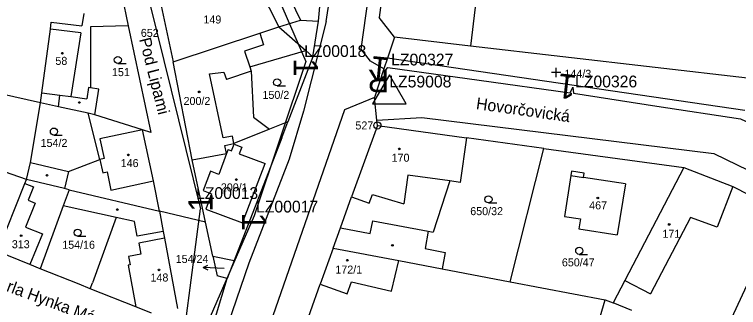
# Model space of a CAD drawing. Extents: x -738131 to -734179, y -1033447 to -1030078.
# Drawn here: x -736144.6 to -735990.9, y -1032329.9 to -1032267.7 of the extents above; entities that cross this region are included whole.
import ezdxf

# ---------------------------------------------------------------- set-up
doc = ezdxf.new("R2010")
doc.units = 0
for name, color, linetype in [('ftf_2010', 7, 'Continuous'), ('ftf_2050', 7, 'Continuous'), ('ftf_2240', 7, 'Continuous'), ('ftf_3010', 7, 'Continuous'), ('ftf_3010_ftf_3010_gtda_3015_gtda_3015_1', 7, 'Continuous'), ('ftf_3270', 7, 'Continuous'), ('ftf_3270_ftf_3270_gtda_3275_gtda_3275_1', 7, 'Continuous'), ('ftf_nu', 7, 'Continuous'), ('Vrstva 1', 7, 'Continuous'), ('Vrstva 2', 7, 'Continuous'), ('Vrstva 3', 7, 'Continuous'), ('Vrstva 4', 7, 'Continuous'), ('Vrstva 5', 7, 'Continuous'), ('Vrstva 7', 7, 'Continuous'), ('Vrstva 8', 7, 'Continuous')]:
    doc.layers.add(name, color=color, linetype=linetype)

msp = doc.modelspace()

# ---------------------------------------------------------------- linework, layer by layer
at = {"layer": 'ftf_2010'}
for points in [[(-736065.77, -1032279.38), (-736065.33, -1032278.91), (-736045.97, -1032281.62), (-736026.61, -1032284.33), (-736026.07, -1032283.1)], [(-736026.07, -1032283.1), (-736025.93, -1032284.39), (-736008.19, -1032287.1), (-735990.46, -1032289.82), (-735986.98, -1032291.47)]]:
    msp.add_lwpolyline(points, dxfattribs=at)
at = {"layer": 'ftf_2050'}
for points in [[(-736095.33, -1032239.95), (-736093.27, -1032253.41), (-736082.77, -1032277.61)], [(-736117.59, -1032258.43), (-736105.13, -1032308.95)], [(-736082.77, -1032277.61), (-736093.72, -1032310.39)], [(-736110.31, -1032348.41), (-736105.13, -1032308.95)], [(-736093.72, -1032310.39), (-736110.31, -1032348.41)]]:
    msp.add_lwpolyline(points, dxfattribs=at)
at = {"layer": 'ftf_2240'}
msp.add_lwpolyline([(-736068.57, -1032286.64), (-736061.44, -1032286.64), (-736065.01, -1032280.47)], close=True, dxfattribs=at)
at = {"layer": 'Vrstva 1'}
for points in [[(-736038.46, -1032196.26), (-736047.79, -1032274.37)], [(-736059.17, -1032208.57), (-736067.16, -1032268.3)], [(-736078.41, -1032269.16), (-736073.98, -1032240.24)], [(-736071.04, -1032274.99), (-736066.8, -1032245.12)], [(-736114.12, -1032262.77), (-736110.95, -1032277.74)], [(-736092.59, -1032262.11), (-736088.48, -1032270.29)], [(-736087.06, -1032262.23), (-736083.88, -1032268.86)], [(-736080.1, -1032269.07), (-736079.52, -1032262.7)], [(-736121.87, -1032263.48), (-736120.47, -1032270.07)], [(-736129.94, -1032267.47), (-736130.34, -1032270.1)], [(-736088.48, -1032270.29), (-736083.88, -1032268.86)], [(-736083.88, -1032268.86), (-736080.1, -1032269.07)], [(-736063.93, -1032272.51), (-736067.16, -1032268.3)], [(-736137.02, -1032270.79), (-736136.82, -1032269.28)], [(-736136.82, -1032269.28), (-736130.34, -1032270.1)], [(-736120.47, -1032270.07), (-736128.52, -1032270.3)], [(-736128.52, -1032270.3), (-736128.52, -1032283.25)], [(-736120.47, -1032270.07), (-736115.65, -1032292.7)], [(-736092.55, -1032271.64), (-736088.48, -1032270.29)], [(-736078.41, -1032269.16), (-736083.25, -1032288.17)], [(-736081.26, -1032276.67), (-736080.1, -1032269.07)], [(-736138.85, -1032284.32), (-736137.02, -1032270.79)], [(-736110.95, -1032277.74), (-736092.55, -1032271.64)], [(-736063.93, -1032272.51), (-736065.4, -1032276.92)], [(-736047.79, -1032274.37), (-736063.93, -1032272.51)], [(-736069.03, -1032277.6), (-736071.04, -1032274.99)], [(-735988.94, -1032281.17), (-736047.79, -1032274.37)], [(-736094.68, -1032278.75), (-736082.76, -1032275.34)], [(-736081.26, -1032276.67), (-736086.57, -1032290.43)], [(-736082.76, -1032275.34), (-736081.26, -1032276.67)], [(-736106.89, -1032298.56), (-736110.95, -1032277.74)], [(-736066.16, -1032279.2), (-736069.03, -1032277.6)], [(-736065.4, -1032276.92), (-736066.16, -1032279.2)], [(-735989.5, -1032288.07), (-736065.4, -1032276.92)], [(-736094.68, -1032278.75), (-736094.36, -1032279.67)], [(-736094.36, -1032279.67), (-736093.9, -1032289.45)], [(-736066.16, -1032279.2), (-736068.2, -1032285.28)], [(-736139.13, -1032286.4), (-736150.5, -1032283.89)], [(-736139.13, -1032286.4), (-736138.85, -1032284.32)], [(-736126.75, -1032283.51), (-736128.52, -1032283.25)], [(-736127.56, -1032288.95), (-736126.75, -1032283.51)], [(-736068.2, -1032285.28), (-736074.55, -1032287.92)], [(-736067.67, -1032290.13), (-736068.2, -1032285.28)], [(-736141.25, -1032299.11), (-736139.13, -1032286.4)], [(-736135.28, -1032287.25), (-736139.13, -1032286.4)], [(-736128.97, -1032288.64), (-736135.28, -1032287.25)], [(-736127.56, -1032288.95), (-736128.97, -1032288.64)], [(-736126.48, -1032298.43), (-736128.97, -1032288.64)], [(-736117.42, -1032292.14), (-736127.56, -1032288.95)], [(-736074.55, -1032287.92), (-736095.36, -1032347.72)], [(-736083.25, -1032288.17), (-736086.32, -1032298.42)], [(-736093.9, -1032289.45), (-736090.45, -1032291.99)], [(-736086.57, -1032290.43), (-736090.45, -1032291.99)], [(-736087.86, -1032293.89), (-736086.57, -1032290.43)], [(-736067.67, -1032290.13), (-736058.1, -1032289.56)], [(-736067.55, -1032291.23), (-736067.67, -1032290.13)], [(-736058.1, -1032289.56), (-735996.11, -1032297.21)], [(-736090.45, -1032291.99), (-736098.03, -1032295.04)], [(-736067.55, -1032291.23), (-736073.05, -1032306.37)], [(-736067.55, -1032291.23), (-736048.63, -1032293.86)], [(-736115.65, -1032292.7), (-736117.42, -1032292.14)], [(-736115.08, -1032302.98), (-736117.42, -1032292.14)], [(-736099.98, -1032295.45), (-736098.03, -1032295.04)], [(-736087.86, -1032293.89), (-736097.99, -1032319.89)], [(-736048.63, -1032293.86), (-736049.95, -1032303.32)], [(-736032.24, -1032296.09), (-736048.63, -1032293.86)], [(-736099.61, -1032297.21), (-736099.98, -1032295.45)], [(-736039.36, -1032324.42), (-736032.24, -1032296.09)], [(-736032.24, -1032296.09), (-736002.47, -1032300.13)], [(-736142.11, -1032302.73), (-736155.75, -1032297.96)], [(-736106.89, -1032298.56), (-736099.61, -1032297.21)], [(-735996.11, -1032297.21), (-735964.48, -1032312.56)], [(-736142.11, -1032302.73), (-736141.25, -1032299.11)], [(-736141.25, -1032299.11), (-736133.14, -1032301.03)], [(-736133.14, -1032301.03), (-736126.48, -1032298.43)], [(-736104.04, -1032311.76), (-736106.89, -1032298.56)], [(-736086.32, -1032298.42), (-736094.9, -1032320.5)], [(-736026.31, -1032300.95), (-736026.45, -1032301.84)], [(-736023.62, -1032301.37), (-736026.31, -1032300.95)], [(-736002.47, -1032300.13), (-736015, -1032324.13)], [(-736002.47, -1032300.13), (-735992.05, -1032304.17)], [(-736142.43, -1032303.52), (-736142.11, -1032302.73)], [(-736134, -1032304.65), (-736142.11, -1032302.73)], [(-736026.45, -1032301.84), (-736027.79, -1032310.53)], [(-736023.76, -1032302.26), (-736023.62, -1032301.37)], [(-736014.87, -1032303.64), (-736023.76, -1032302.26)], [(-736148.27, -1032318.03), (-736142.43, -1032303.52)], [(-736113.87, -1032309.43), (-736115.08, -1032302.98)], [(-736052.19, -1032303.01), (-736055.73, -1032313.89)], [(-736049.95, -1032303.32), (-736052.19, -1032303.01)], [(-736014.87, -1032303.64), (-736016.63, -1032314.44)], [(-735992.05, -1032304.17), (-735981.79, -1032309.43)], [(-736133.04, -1032304.88), (-736134.29, -1032308.29)], [(-736133.04, -1032304.88), (-736134, -1032304.65)], [(-736133.04, -1032304.88), (-736113.87, -1032309.43)], [(-736075.4, -1032312.95), (-736073.05, -1032306.37)], [(-736134.29, -1032308.29), (-736139.18, -1032321.66)], [(-736123.07, -1032310.77), (-736134.29, -1032308.29)], [(-736104.04, -1032311.76), (-736113.87, -1032309.43)], [(-736113.87, -1032309.43), (-736113.06, -1032313.73)], [(-736027.79, -1032310.53), (-736024.45, -1032311.05)], [(-735981.79, -1032309.43), (-735995.14, -1032338.11)], [(-736123.07, -1032310.77), (-736128.1, -1032324.63)], [(-736102.48, -1032319.01), (-736104.04, -1032311.76)], [(-736024.45, -1032311.05), (-736024.78, -1032313.18)], [(-736076.94, -1032317.28), (-736075.4, -1032312.95)], [(-736024.78, -1032313.18), (-736016.63, -1032314.44)], [(-736113.06, -1032313.73), (-736112.79, -1032315.2)], [(-736056.75, -1032313.7), (-736057.44, -1032317.38)], [(-736056.75, -1032313.7), (-736055.73, -1032313.89)], [(-736112.79, -1032315.2), (-736110.05, -1032330.11)], [(-736141.36, -1032320.79), (-736148.27, -1032318.03)], [(-736076.94, -1032317.28), (-736079.73, -1032324.94)], [(-736076.94, -1032317.28), (-736063.04, -1032319.92)], [(-736057.44, -1032317.38), (-736053.17, -1032318.19)], [(-736053.17, -1032318.19), (-736053.83, -1032321.67)], [(-736102.48, -1032319.01), (-736101.58, -1032323.19)], [(-736102.48, -1032319.01), (-736097.99, -1032319.89)], [(-736139.18, -1032321.66), (-736141.36, -1032320.79)], [(-736094.9, -1032320.5), (-736103.73, -1032346.3)], [(-736097.99, -1032319.89), (-736099.48, -1032323.71)], [(-736063.04, -1032319.92), (-736053.83, -1032321.67)], [(-736130.89, -1032324.97), (-736139.18, -1032321.66)], [(-736053.83, -1032321.67), (-736039.36, -1032324.42)], [(-736106.06, -1032345.56), (-736099.48, -1032323.71)], [(-736099.48, -1032323.71), (-736101.58, -1032323.19)], [(-736015, -1032324.13), (-736017.51, -1032328.93)], [(-736128.56, -1032325.9), (-736130.89, -1032324.97)], [(-736128.56, -1032325.9), (-736128.1, -1032324.63)], [(-736118.89, -1032329.75), (-736128.56, -1032325.9)], [(-736083.81, -1032336.57), (-736079.73, -1032324.94)], [(-736039.36, -1032324.42), (-736019.17, -1032328.25)], [(-736022.28, -1032338.91), (-736019.17, -1032328.25)], [(-736019.17, -1032328.25), (-736017.51, -1032328.93)], [(-736013.53, -1032330.52), (-736017.51, -1032328.93)], [(-736115.55, -1032331.09), (-736118.89, -1032329.75)]]:
    msp.add_lwpolyline(points, dxfattribs=at)
at = {"layer": 'Vrstva 3'}
for p, q in [((-736122.69, -1032278.06), (-736120.94, -1032278.06)), ((-736029.58, -1032280.98), (-736029.58, -1032278.98)), ((-736028.58, -1032279.98), (-736030.58, -1032279.98)), ((-736088.85, -1032282.83), (-736087.1, -1032282.83)), ((-736136.27, -1032293.27), (-736134.52, -1032293.27)), ((-736043.97, -1032307.67), (-736042.22, -1032307.67)), ((-736131.23, -1032314.75), (-736129.48, -1032314.75)), ((-736024.7, -1032318.6), (-736022.95, -1032318.6))]:
    msp.add_line(p, q, dxfattribs=at)
for centre in [(-736122.69, -1032277.31), (-736088.85, -1032282.08), (-736136.27, -1032292.52), (-736043.97, -1032306.92), (-736131.23, -1032314), (-736024.7, -1032317.85)]:
    msp.add_circle(centre, 0.75, dxfattribs=at)
at = {"layer": 'Vrstva 4'}
for points in [[(-736088.48, -1032270.29), (-736082.76, -1032275.34)], [(-736130.57, -1032271.59), (-736137.02, -1032270.79)], [(-736130.57, -1032271.59), (-736132.64, -1032285.09)], [(-736092.55, -1032271.64), (-736091.74, -1032274.08)], [(-736091.74, -1032274.08), (-736095.81, -1032275.43)], [(-736095.81, -1032275.43), (-736094.68, -1032278.75)], [(-736094.36, -1032279.67), (-736099.61, -1032281.46)], [(-736103.19, -1032280.24), (-736100.15, -1032279.9)], [(-736100.31, -1032293.88), (-736103.19, -1032280.24)], [(-736100.15, -1032279.9), (-736099.61, -1032281.46)], [(-736138.85, -1032284.32), (-736134.98, -1032284.8)], [(-736128.93, -1032283.19), (-736129.28, -1032285.54)], [(-736128.52, -1032283.25), (-736128.93, -1032283.19)], [(-736135.28, -1032287.25), (-736134.98, -1032284.8)], [(-736134.98, -1032284.8), (-736132.64, -1032285.09)], [(-736132.64, -1032285.09), (-736129.28, -1032285.54)], [(-736117.42, -1032292.14), (-736126.49, -1032294.1)], [(-736098.36, -1032293.47), (-736100.31, -1032293.88)], [(-736098.03, -1032295.04), (-736098.36, -1032293.47)], [(-736126.49, -1032294.1), (-736125.59, -1032298.24)], [(-736099.29, -1032296.35), (-736099.61, -1032297.21)], [(-736099.29, -1032296.35), (-736098.53, -1032296.64)], [(-736098.53, -1032296.64), (-736097.98, -1032295.21)], [(-736097.98, -1032295.21), (-736096.36, -1032295.82)], [(-736096.36, -1032295.82), (-736096.9, -1032297.25)], [(-736125.59, -1032298.24), (-736126.48, -1032298.43)], [(-736099.61, -1032297.21), (-736101.24, -1032301.61)], [(-736096.9, -1032297.25), (-736091.42, -1032299.33)], [(-736126.48, -1032298.43), (-736125.86, -1032301.29)], [(-736096.19, -1032311.93), (-736091.42, -1032299.33)], [(-736133.14, -1032301.03), (-736134, -1032304.65)], [(-736125.86, -1032301.29), (-736124.98, -1032301.09)], [(-736124.98, -1032301.09), (-736124.15, -1032304.94)], [(-736103.01, -1032300.96), (-736104.54, -1032305.07)], [(-736101.24, -1032301.61), (-736103.01, -1032300.96)], [(-736061.09, -1032301.77), (-736061.94, -1032307.88)], [(-736052.19, -1032303.01), (-736061.09, -1032301.77)], [(-736026.45, -1032301.84), (-736023.76, -1032302.26)], [(-736142.43, -1032303.52), (-736140.58, -1032304.27)], [(-736140.58, -1032304.27), (-736141.74, -1032307.13)], [(-736124.15, -1032304.94), (-736115.08, -1032302.98)], [(-735992.05, -1032304.17), (-735995.37, -1032312.85)], [(-736104.54, -1032305.07), (-736102.77, -1032305.73)], [(-736102.77, -1032305.73), (-736103.97, -1032308.98)], [(-736069.31, -1032307.73), (-736068.63, -1032305.86)], [(-736068.63, -1032305.86), (-736061.94, -1032307.88)], [(-736141.74, -1032307.13), (-736140.26, -1032307.73)], [(-736073.05, -1032306.37), (-736069.31, -1032307.73)], [(-736140.26, -1032307.73), (-736142.32, -1032312.81)], [(-736103.97, -1032308.98), (-736096.19, -1032311.93)], [(-736119.17, -1032311.64), (-736123.07, -1032310.77)], [(-736118.55, -1032314.74), (-736119.17, -1032311.64)], [(-736069.08, -1032314.15), (-736068.56, -1032311.46)], [(-736068.56, -1032311.46), (-736056.75, -1032313.7)], [(-736001.05, -1032310.77), (-736009.58, -1032326.96)], [(-735995.37, -1032312.85), (-736001.05, -1032310.77)], [(-736142.32, -1032312.81), (-736138.72, -1032314.28)], [(-736075.4, -1032312.95), (-736069.08, -1032314.15)], [(-736138.72, -1032314.28), (-736141.36, -1032320.79)], [(-736113.06, -1032313.73), (-736118.55, -1032314.74)], [(-736112.79, -1032315.2), (-736118.26, -1032316.2)], [(-736118.26, -1032316.2), (-736117.83, -1032318.57)], [(-736117.83, -1032318.57), (-736120.4, -1032319.04)], [(-736120.4, -1032319.04), (-736120.07, -1032320.85)], [(-736120.07, -1032320.85), (-736120.49, -1032320.93)], [(-736120.49, -1032320.93), (-736118.89, -1032329.75)], [(-736064.6, -1032326.45), (-736063.04, -1032319.92)], [(-736015, -1032324.13), (-736009.58, -1032326.96)], [(-736079.73, -1032324.94), (-736073.97, -1032327)], [(-736073.97, -1032327), (-736073.06, -1032324.44)], [(-736073.06, -1032324.44), (-736064.6, -1032326.45)]]:
    msp.add_lwpolyline(points, dxfattribs=at)
at = {"layer": 'Vrstva 5'}
for centre in [(-736134.47, -1032275.88), (-736105.4, -1032284.09), (-736130.85, -1032286.35), (-736062.91, -1032296.2), (-736120.45, -1032297.47), (-736137.73, -1032301.81), (-736097.51, -1032302.71), (-736020.75, -1032306.63), (-736122.81, -1032309.09), (-736005.58, -1032312.25), (-736143.22, -1032314.62), (-736064.36, -1032316.69), (-736073.95, -1032319.84), (-736113.93, -1032321.9)]:
    msp.add_circle(centre, 0.175, dxfattribs=at)
at = {"layer": 'Vrstva 7'}
for p, q in [((-736104.57, -1032321.38), (-736103.55, -1032320.92)), ((-736101.57, -1032321.51), (-736104.57, -1032321.38)), ((-736104.57, -1032321.38), (-736103.59, -1032321.92))]:
    msp.add_line(p, q, dxfattribs=at)
msp.add_lwpolyline([(-736100.1, -1032321.58), (-736101.57, -1032321.51)], dxfattribs=at)
at = {"layer": 'Vrstva 8'}
for radius in [0.75, 0.03]:
    msp.add_circle((-736067.55, -1032291.23), radius, dxfattribs=at)

# ---------------------------------------------------------------- texts
at = {"layer": 'ftf_3010'}
for rotation, p in [(174.0995, (-736064.86, -1032276.86)), (270, (-736085.37, -1032276.97)), (173.5145, (-736025.13, -1032280.59)), (90, (-736102.53, -1032309.6)), (270, (-736096.32, -1032309.75))]:
    msp.add_text('1', height=5.2, rotation=rotation, dxfattribs=at).set_placement(p)
at = {"layer": 'ftf_3010_ftf_3010_gtda_3015_gtda_3015_1'}
for s, p in [('LZ00018', (-736083.13, -1032276.68)), ('LZ00013', (-736106.08, -1032306.84)), ('LZ00017', (-736093.34, -1032309.71))]:
    msp.add_text(s, height=2.5, rotation=0, dxfattribs=at).set_placement(p)
for s, p in [('LZ00327', (-736064.64, -1032278.48)), ('LZ00326', (-736025.58, -1032283.14))]:
    msp.add_text(s, height=2.5, dxfattribs=at).set_placement(p)
at = {"layer": 'ftf_3270'}
msp.add_text('R', height=4.8, rotation=180, dxfattribs=at).set_placement((-736065.07, -1032279.38))
at = {"layer": 'ftf_3270_ftf_3270_gtda_3275_gtda_3275_1'}
msp.add_text('LZ59008', height=2.5, dxfattribs=at).set_placement((-736065.04, -1032283.15))
at = {"layer": 'ftf_nu'}
for s, rotation, p in [('Pod Lipami', 284.1727, (-736118.16, -1032272.91)), ('Hovorčovická', 351.9516, (-736046.71, -1032287.73)), ('Karla Hynka Máchy', 339.529, (-736150.34, -1032324.93))]:
    msp.add_text(s, height=2.5, rotation=rotation, dxfattribs=at).set_placement(p)
at = {"layer": 'Vrstva 2'}
for s, height, p in [('149', 1.7, (-736104.51, -1032269.57)), ('652', 1.7, (-736117.8, -1032272.42)), ('58', 1.7, (-736135.95, -1032278.36)), ('151', 1.7, (-736123.93, -1032280.75)), ('144/3', 1.7, (-736027.83, -1032281.1)), ('150/2', 1.7, (-736091.97, -1032285.59)), ('200/2', 1.7, (-736108.73, -1032286.88)), ('154/2', 1.7, (-736139.09, -1032295.79)), ('170', 1.7, (-736064.54, -1032298.93)), ('146', 1.7, (-736122.08, -1032300.07)), ('200/1', 1.7, (-736100.81, -1032305.23)), ('467', 1.7, (-736022.58, -1032309.05)), ('650/32', 1.7, (-736047.84, -1032310.28)), ('171', 1.7, (-736007.03, -1032315.09)), ('313', 1.7, (-736145.2, -1032317.3)), ('154/16', 1.7, (-736134.5, -1032317.42)), ('650/47', 1.7, (-736028.38, -1032321.15)), ('172/1', 1.7, (-736076.49, -1032322.69)), ('148', 1.7, (-736115.75, -1032324.37)), ('154/24', 0.1, (-736100.3, -1032321.58))]:
    msp.add_text(s, height=height, dxfattribs=at).set_placement(p)
at = {"layer": 'Vrstva 7'}
msp.add_text('154/24', height=1.7, dxfattribs=at).set_placement((-736110.4, -1032320.43))
at = {"layer": 'Vrstva 8'}
msp.add_text('527', height=1.7, dxfattribs=at).set_placement((-736072.23, -1032292.08))

doc.saveas('drawing.dxf')
